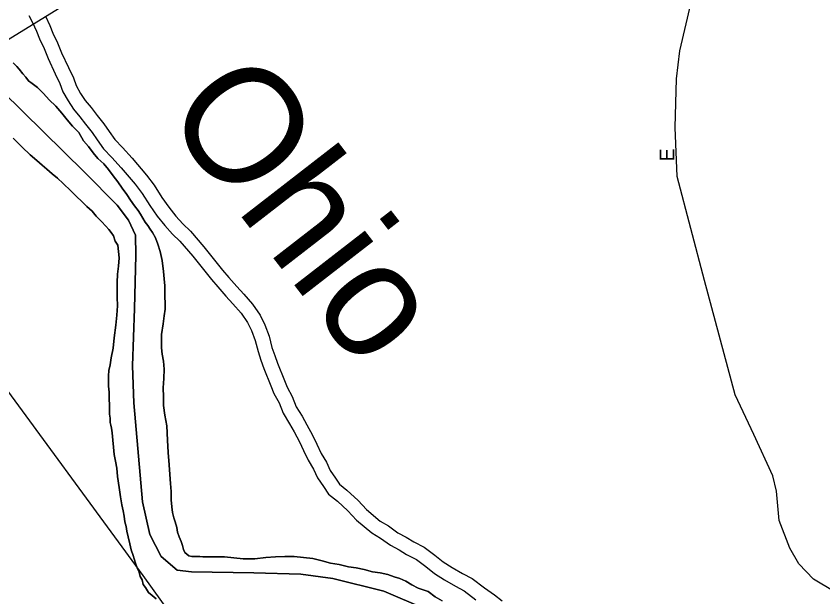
# Model space of a CAD drawing. Extents: x 2010165 to 2382125, y 1060529 to 1407316.
# Drawn here: x 2197556 to 2200334, y 1247665 to 1249665 of the extents above; entities that cross this region are included whole.
import ezdxf

# ---------------------------------------------------------------- set-up
doc = ezdxf.new("R2010")
doc.units = 0
for name, color, linetype in [('GM_X_City_Street', 7, 'Continuous'), ('GM_X_City_Street_Text', 7, 'Continuous'), ('GM_X_Corporation', 7, 'Continuous'), ('GM_X_Major_River', 7, 'Continuous'), ('GM_X_Minor_River', 7, 'Continuous'), ('GM_X_Minor_River_Text', 7, 'Continuous'), ('GM_X_Rail_Line', 7, 'Continuous')]:
    doc.layers.add(name, color=color, linetype=linetype)

msp = doc.modelspace()

# ---------------------------------------------------------------- linework, layer by layer
at = {"layer": 'GM_X_City_Street'}
msp.add_lwpolyline([(2200373.1, 1247683.8), (2200301, 1247726.4), (2200251.1, 1247779.3), (2200219.7, 1247833.2), (2200183.5, 1247928.3), (2200173.7, 1248029.2), (2200161.8, 1248082.7), (2200095.6, 1248224.2), (2200031.6, 1248361.2), (2199926.6, 1248755), (2199831.9, 1249113), (2199825.1, 1249281.9), (2199829.6, 1249449.3), (2199841, 1249546.4), (2199879.9, 1249711.9), (2199912.6, 1249832.8), (2199928.2, 1249919), (2199929.5, 1250037.5), (2199901.9, 1251052.3), (2199900, 1251151.1)], dxfattribs=at)
at = {"layer": 'GM_X_Corporation'}
for points in [[(2197507.2, 1249407.5), (2197790.6, 1249127.7), (2197903.9, 1249014.6), (2197942.6, 1248962.8), (2197967.2, 1248910.9), (2197967.9, 1248840.7), (2197963.9, 1248658.2), (2197956.1, 1248461.5), (2197961.5, 1248333.2), (2197991.3, 1247992.6), (2198016.6, 1247880.5), (2198055.4, 1247804.7), (2198110, 1247757.1), (2198160.1, 1247751.6), (2198374.4, 1247747.9), (2198536.6, 1247743.6), (2198646.8, 1247728.7), (2198821.5, 1247684.4), (2198964.3, 1247623.7)], [(2198964.3, 1247623.7), (2198821.5, 1247684.4), (2198646.8, 1247728.7), (2198536.6, 1247743.6), (2198374.4, 1247747.9), (2198160.1, 1247751.6), (2198110, 1247757.1), (2198055.4, 1247804.7), (2198016.6, 1247880.5), (2197991.3, 1247992.6), (2197961.5, 1248333.2), (2197956.1, 1248461.5), (2197963.9, 1248658.2), (2197967.9, 1248840.7), (2197967.2, 1248910.9), (2197942.6, 1248962.8), (2197903.9, 1249014.6), (2197790.6, 1249127.7), (2197507.2, 1249407.5)]]:
    msp.add_lwpolyline(points, dxfattribs=at)
at = {"layer": 'GM_X_Major_River'}
for points in [[(2197788.2, 1249236.4), (2197771.8, 1249264.3), (2197749.5, 1249286.1), (2197731.1, 1249307.9), (2197712.7, 1249331.8), (2197692.4, 1249355.6), (2197670, 1249377.4), (2197649.7, 1249399.2), (2197629.4, 1249419.1), (2197611.1, 1249432.9), (2197598.9, 1249442.8), (2197588.8, 1249454.7), (2197578.6, 1249466.6), (2197566.3, 1249482.5), (2197558.2, 1249492.4), (2197546, 1249504.3)], [(2197546, 1249504.3), (2197558.2, 1249492.4), (2197566.3, 1249482.5), (2197578.6, 1249466.6), (2197588.8, 1249454.7), (2197598.9, 1249442.8), (2197611.1, 1249432.9), (2197629.4, 1249419.1), (2197649.7, 1249399.2), (2197670, 1249377.4), (2197692.4, 1249355.6), (2197712.7, 1249331.8), (2197731.1, 1249307.9), (2197749.5, 1249286.1), (2197771.8, 1249264.3), (2197788.2, 1249236.4)], [(2197545.5, 1249245.5), (2197576, 1249213.8), (2197604.5, 1249188), (2197626.8, 1249168.2), (2197645, 1249152.4), (2197661.3, 1249138.5), (2197679.5, 1249122.7), (2197697.8, 1249106.9), (2197718.1, 1249089.1), (2197744.5, 1249063.3), (2197762.8, 1249045.4), (2197783.1, 1249025.6), (2197799.4, 1249009.8), (2197817.6, 1248993.9), (2197831.9, 1248976.1), (2197850.2, 1248958.2), (2197864.4, 1248942.3), (2197874.6, 1248930.4), (2197882.8, 1248920.5), (2197891, 1248908.6), (2197897.2, 1248890.6), (2197905.4, 1248876.6), (2197907.7, 1248854.6), (2197910.1, 1248832.5), (2197908.4, 1248804.4), (2197904.8, 1248776.3), (2197903.2, 1248748.2), (2197903.5, 1248722.1), (2197903.9, 1248698), (2197904.3, 1248667.9), (2197902.7, 1248635.8), (2197899.2, 1248601.6), (2197893.8, 1248557.4), (2197890.3, 1248521.3), (2197882.7, 1248489.1), (2197879, 1248464.9), (2197875.3, 1248444.8), (2197873.5, 1248426.8), (2197873.7, 1248410.7), (2197874, 1248390.6), (2197876.3, 1248370.6), (2197876.6, 1248348.6), (2197876.9, 1248324.5), (2197877.4, 1248294.4), (2197879.5, 1248280.3), (2197879.7, 1248266.3), (2197881.9, 1248256.3), (2197884, 1248246.3), (2197886.2, 1248230.3), (2197893.3, 1248156.1), (2197897.6, 1248132.1), (2197902, 1248108.1), (2197904.4, 1248080), (2197910.9, 1248041.9), (2197915.3, 1248009.9), (2197919.7, 1247981.9), (2197924, 1247961.8), (2197928.3, 1247943.8), (2197930.5, 1247923.8)], [(2197930.5, 1247923.8), (2197928.3, 1247943.8), (2197924, 1247961.8), (2197919.7, 1247981.9), (2197915.3, 1248009.9), (2197910.9, 1248041.9), (2197904.4, 1248080), (2197902, 1248108.1), (2197897.6, 1248132.1), (2197893.3, 1248156.1), (2197886.2, 1248230.3), (2197884, 1248246.3), (2197881.9, 1248256.3), (2197879.7, 1248266.3), (2197879.5, 1248280.3), (2197877.4, 1248294.4), (2197876.9, 1248324.5), (2197876.6, 1248348.6), (2197876.3, 1248370.6), (2197874, 1248390.6), (2197873.7, 1248410.7), (2197873.5, 1248426.8), (2197875.3, 1248444.8), (2197879, 1248464.9), (2197882.7, 1248489.1), (2197890.3, 1248521.3), (2197893.8, 1248557.4), (2197899.2, 1248601.6), (2197902.7, 1248635.8), (2197904.3, 1248667.9), (2197903.9, 1248698), (2197903.5, 1248722.1), (2197903.2, 1248748.2), (2197904.8, 1248776.3), (2197908.4, 1248804.4), (2197910.1, 1248832.5), (2197907.7, 1248854.6), (2197905.4, 1248876.6), (2197897.2, 1248890.6), (2197891, 1248908.6), (2197882.8, 1248920.5), (2197874.6, 1248930.4), (2197864.4, 1248942.3), (2197850.2, 1248958.2), (2197831.9, 1248976.1), (2197817.6, 1248993.9), (2197799.4, 1249009.8), (2197783.1, 1249025.6), (2197762.8, 1249045.4), (2197744.5, 1249063.3), (2197718.1, 1249089.1), (2197697.8, 1249106.9), (2197679.5, 1249122.7), (2197661.3, 1249138.5), (2197645, 1249152.4), (2197626.8, 1249168.2), (2197604.5, 1249188), (2197576, 1249213.8), (2197545.5, 1249245.5)], [(2199022.8, 1247652.1), (2198998.6, 1247665.8), (2198974.3, 1247683.6), (2198940.1, 1247695.2), (2198917.8, 1247707), (2198897.6, 1247718.8), (2198877.5, 1247728.6), (2198857.3, 1247734.3), (2198835.2, 1247742.1), (2198809, 1247747.8), (2198782.9, 1247751.5), (2198754.7, 1247759.2), (2198726.6, 1247764.9), (2198700.5, 1247768.6), (2198668.3, 1247776.2), (2198638.2, 1247781.9), (2198610, 1247789.5), (2198577.8, 1247797.2), (2198545.7, 1247800.8), (2198513.6, 1247804.4), (2198481.5, 1247804), (2198449.4, 1247803.7), (2198415.4, 1247801.2), (2198377.3, 1247796.8), (2198337.3, 1247796.3), (2198305.1, 1247799.9), (2198273, 1247803.5), (2198257, 1247803.3), (2198244.9, 1247803.2), (2198228.9, 1247803), (2198212.9, 1247802.8), (2198198.8, 1247802.6), (2198188.8, 1247804.5), (2198176.8, 1247804.4), (2198160.7, 1247804.2), (2198150.7, 1247806.1), (2198136.5, 1247817.9), (2198132.3, 1247827.9), (2198128.1, 1247841.9), (2198123.9, 1247855.9), (2198117.7, 1247871.9), (2198111.5, 1247887.9), (2198109.2, 1247903.9), (2198103, 1247923.9), (2198098.8, 1247937.9), (2198094.5, 1247955.9), (2198092.2, 1247975.9), (2198089.9, 1248000), (2198089.5, 1248028.1), (2198087.1, 1248056.1), (2198084.7, 1248086.2), (2198082.2, 1248120.3), (2198079.6, 1248162.4), (2198077.1, 1248204.5), (2198074.4, 1248254.6), (2198067.9, 1248290.7), (2198063.4, 1248324.7), (2198063, 1248354.8), (2198062.5, 1248384.9), (2198064.1, 1248417), (2198065.7, 1248449.1), (2198063.3, 1248477.2), (2198058.9, 1248501.2), (2198056.6, 1248523.3), (2198056.3, 1248545.3), (2198056, 1248569.4), (2198061.5, 1248605.6), (2198065.1, 1248633.8), (2198068.8, 1248655.9), (2198068.6, 1248671.9), (2198068.5, 1248681.9), (2198068.3, 1248694), (2198067.7, 1248736.1), (2198065.4, 1248760.2), (2198063.1, 1248786.2), (2198058.5, 1248824.3), (2198052.1, 1248854.3), (2198043.7, 1248880.3), (2198035.4, 1248902.3), (2198025.1, 1248920.2), (2198016.9, 1248932.1), (2198008.8, 1248944.1), (2198000.6, 1248956), (2197992.4, 1248970), (2197984.2, 1248983.9), (2197976, 1248995.9), (2197963.7, 1249011.8), (2197949.4, 1249031.7), (2197937.1, 1249051.6), (2197920.8, 1249073.4), (2197906.4, 1249095.3), (2197890.1, 1249115.2), (2197873.8, 1249137.1), (2197857.5, 1249157), (2197837.2, 1249174.8), (2197820.9, 1249194.6), (2197804.5, 1249216.5), (2197788.2, 1249236.4)], [(2197788.2, 1249236.4), (2197804.5, 1249216.5), (2197820.9, 1249194.6), (2197837.2, 1249174.8), (2197857.5, 1249157), (2197873.8, 1249137.1), (2197890.1, 1249115.2), (2197906.4, 1249095.3), (2197920.8, 1249073.4), (2197937.1, 1249051.6), (2197949.4, 1249031.7), (2197963.7, 1249011.8), (2197976, 1248995.9), (2197984.2, 1248983.9), (2197992.4, 1248970), (2198000.6, 1248956), (2198008.8, 1248944.1), (2198016.9, 1248932.1), (2198025.1, 1248920.2), (2198035.4, 1248902.3), (2198043.7, 1248880.3), (2198052.1, 1248854.3), (2198058.5, 1248824.3), (2198063.1, 1248786.2), (2198065.4, 1248760.2), (2198067.7, 1248736.1), (2198068.3, 1248694), (2198068.5, 1248681.9), (2198068.6, 1248671.9), (2198068.8, 1248655.9), (2198065.1, 1248633.8), (2198061.5, 1248605.6), (2198056, 1248569.4), (2198056.3, 1248545.3), (2198056.6, 1248523.3), (2198058.9, 1248501.2), (2198063.3, 1248477.2), (2198065.7, 1248449.1), (2198064.1, 1248417), (2198062.5, 1248384.9), (2198063, 1248354.8), (2198063.4, 1248324.7), (2198067.9, 1248290.7), (2198074.4, 1248254.6), (2198077.1, 1248204.5), (2198079.6, 1248162.4), (2198082.2, 1248120.3), (2198084.7, 1248086.2), (2198087.1, 1248056.1), (2198089.5, 1248028.1), (2198089.9, 1248000), (2198092.2, 1247975.9), (2198094.5, 1247955.9), (2198098.8, 1247937.9), (2198103, 1247923.9), (2198109.2, 1247903.9), (2198111.5, 1247887.9), (2198117.7, 1247871.9), (2198123.9, 1247855.9), (2198128.1, 1247841.9), (2198132.3, 1247827.9), (2198136.5, 1247817.9), (2198150.7, 1247806.1), (2198160.7, 1247804.2), (2198176.8, 1247804.4), (2198188.8, 1247804.5), (2198198.8, 1247802.6), (2198212.9, 1247802.8), (2198228.9, 1247803), (2198244.9, 1247803.2), (2198257, 1247803.3), (2198273, 1247803.5), (2198305.1, 1247799.9), (2198337.3, 1247796.3), (2198377.3, 1247796.8), (2198415.4, 1247801.2), (2198449.4, 1247803.7), (2198481.5, 1247804), (2198513.6, 1247804.4), (2198545.7, 1247800.8), (2198577.8, 1247797.2), (2198610, 1247789.5), (2198638.2, 1247781.9), (2198668.3, 1247776.2), (2198700.5, 1247768.6), (2198726.6, 1247764.9), (2198754.7, 1247759.2), (2198782.9, 1247751.5), (2198809, 1247747.8), (2198835.2, 1247742.1), (2198857.3, 1247734.3), (2198877.5, 1247728.6), (2198897.6, 1247718.8), (2198917.8, 1247707), (2198940.1, 1247695.2), (2198974.3, 1247683.6), (2198998.6, 1247665.8), (2199022.8, 1247652.1)], [(2197930.5, 1247923.8), (2197934.8, 1247907.8), (2197937, 1247891.8), (2197941.3, 1247871.8), (2197947.6, 1247847.8), (2197951.9, 1247827.8), (2197958.2, 1247807.8), (2197962.4, 1247795.8), (2197966.6, 1247781.8), (2197972.8, 1247765.8), (2197979, 1247749.8), (2197983.3, 1247735.8), (2197989.4, 1247723.9), (2197993.7, 1247707.9), (2198001.8, 1247697.9), (2198012.1, 1247680), (2198024.2, 1247670.1), (2198038.4, 1247658.2)], [(2198038.4, 1247658.2), (2198024.2, 1247670.1), (2198012.1, 1247680), (2198001.8, 1247697.9), (2197993.7, 1247707.9), (2197989.4, 1247723.9), (2197983.3, 1247735.8), (2197979, 1247749.8), (2197972.8, 1247765.8), (2197966.6, 1247781.8), (2197962.4, 1247795.8), (2197958.2, 1247807.8), (2197951.9, 1247827.8), (2197947.6, 1247847.8), (2197941.3, 1247871.8), (2197937, 1247891.8), (2197934.8, 1247907.8), (2197930.5, 1247923.8)]]:
    msp.add_lwpolyline(points, dxfattribs=at)
at = {"layer": 'GM_X_Minor_River'}
for points in [[(2197600, 1249667.7), (2197612.1, 1249643.7)], [(2197657.4, 1249664.9), (2197672.2, 1249633.2), (2197682.2, 1249607.3), (2197698.1, 1249573.8), (2197712.2, 1249539.5), (2197735.8, 1249488.5), (2197752.9, 1249452.4), (2197762.3, 1249426.1), (2197777.6, 1249399), (2197793.1, 1249375), (2197813.8, 1249350.6), (2197834.4, 1249323.8), (2197857.2, 1249294.8), (2197875.8, 1249268.1), (2197895.7, 1249241), (2197922.2, 1249212.7), (2197955, 1249175.9), (2198004.4, 1249118.3), (2198030.8, 1249083.1), (2198057.2, 1249040.7), (2198081.4, 1249007.3), (2198106.1, 1248977), (2198129.8, 1248949.6), (2198156.1, 1248925.4), (2198202.6, 1248870.5), (2198266.8, 1248790.4), (2198288.2, 1248765.3), (2198315.5, 1248734), (2198339.6, 1248708), (2198370, 1248673.3), (2198395.7, 1248636), (2198412.7, 1248602.1), (2198426.6, 1248563.2), (2198436.8, 1248524.6), (2198446.1, 1248496.6), (2198455.7, 1248469.9), (2198479.6, 1248410.4), (2198488.5, 1248387.4), (2198506.5, 1248355.4), (2198520.3, 1248320.2), (2198540.4, 1248287.3), (2198557.3, 1248257.9), (2198576.3, 1248222.1), (2198590.9, 1248191), (2198605.8, 1248159.2), (2198624, 1248129.1), (2198637.5, 1248100.2), (2198655.2, 1248073.6), (2198668.9, 1248054), (2198694.8, 1248033.3), (2198733.5, 1247996.8), (2198762.6, 1247965.8), (2198809.4, 1247926.3), (2198837.6, 1247909.4), (2198870.6, 1247886.2), (2198899.3, 1247870.9), (2198925.3, 1247855), (2198961.3, 1247835.9), (2198997.2, 1247809.1), (2199025.9, 1247786.2), (2199056.8, 1247766.3), (2199093, 1247745.4), (2199125.7, 1247728), (2199168.2, 1247696.1), (2199202.8, 1247671.8), (2199229, 1247651.2)], [(2197612.1, 1249643.7), (2197626.2, 1249613.6), (2197636.2, 1249587.6), (2197652.3, 1249553.5), (2197666.4, 1249519.4), (2197690.5, 1249467.3), (2197706.6, 1249433.3), (2197716.7, 1249405.2), (2197734.7, 1249373.2), (2197752.8, 1249345.1), (2197774.9, 1249319.1), (2197794.9, 1249293.1), (2197817, 1249265.1), (2197835.1, 1249239), (2197857.1, 1249209), (2197885.2, 1249179), (2197917.3, 1249142.9), (2197965.4, 1249086.9), (2197989.5, 1249054.9), (2198015.6, 1249012.8), (2198041.7, 1248976.8), (2198067.8, 1248944.8), (2198093.8, 1248914.7), (2198119.9, 1248890.7), (2198164, 1248838.7), (2198228.2, 1248758.6), (2198250.3, 1248732.6), (2198278.4, 1248700.6), (2198302.4, 1248674.5), (2198330.5, 1248642.5), (2198352.6, 1248610.5), (2198366.6, 1248582.4), (2198378.7, 1248548.4), (2198388.8, 1248510.3), (2198398.9, 1248480.2), (2198408.9, 1248452.1), (2198433.1, 1248392), (2198443.1, 1248366), (2198461.2, 1248333.9), (2198475.3, 1248297.9), (2198497.4, 1248261.8), (2198513.5, 1248233.8), (2198531.5, 1248199.7), (2198545.6, 1248169.7), (2198561.7, 1248135.6), (2198579.8, 1248105.6), (2198593.8, 1248075.5), (2198613.9, 1248045.5), (2198631.9, 1248019.4), (2198662, 1247995.4), (2198698.1, 1247961.4), (2198728.2, 1247929.4), (2198780.3, 1247885.4), (2198810.3, 1247867.4), (2198844.4, 1247843.5), (2198874.4, 1247827.5), (2198900.5, 1247811.5), (2198934.5, 1247793.5), (2198966.6, 1247769.6), (2198996.6, 1247745.6), (2199030.7, 1247723.6), (2199068.7, 1247701.6), (2199098.8, 1247685.6), (2199138.8, 1247655.6)]]:
    msp.add_lwpolyline(points, dxfattribs=at)
at = {"layer": 'GM_X_Rail_Line'}
for points in [[(2196915, 1249208.5), (2198388.3, 1250115.8), (2200608.2, 1251471.3), (2201963.7, 1252260.7)], [(2203983.1, 1244734.9), (2203907.6, 1244800), (2203149.3, 1245457.7), (2202344.3, 1246159.4), (2202118.7, 1246324.7), (2201929.3, 1246441.5), (2201631.2, 1246534.2), (2201312.9, 1246606.8), (2199753.6, 1246695.4), (2199370.9, 1246735.7), (2199121.1, 1246796.2), (2198883.3, 1246892.9), (2198637.6, 1247030), (2198411.9, 1247207.3), (2198218.6, 1247424.9), (2197992.9, 1247739.3), (2196915, 1249208.5)]]:
    msp.add_lwpolyline(points, dxfattribs=at)

# ---------------------------------------------------------------- texts
at = {"layer": 'GM_X_City_Street_Text'}
msp.add_text('E', height=50, rotation=90, dxfattribs=at).set_placement((2199822, 1249165.5))
at = {"layer": 'GM_X_Minor_River_Text'}
msp.add_text('Ohio', height=400.22, rotation=307.7812, dxfattribs=at).set_placement((2198054.4, 1249330.9))

doc.saveas('drawing.dxf')
